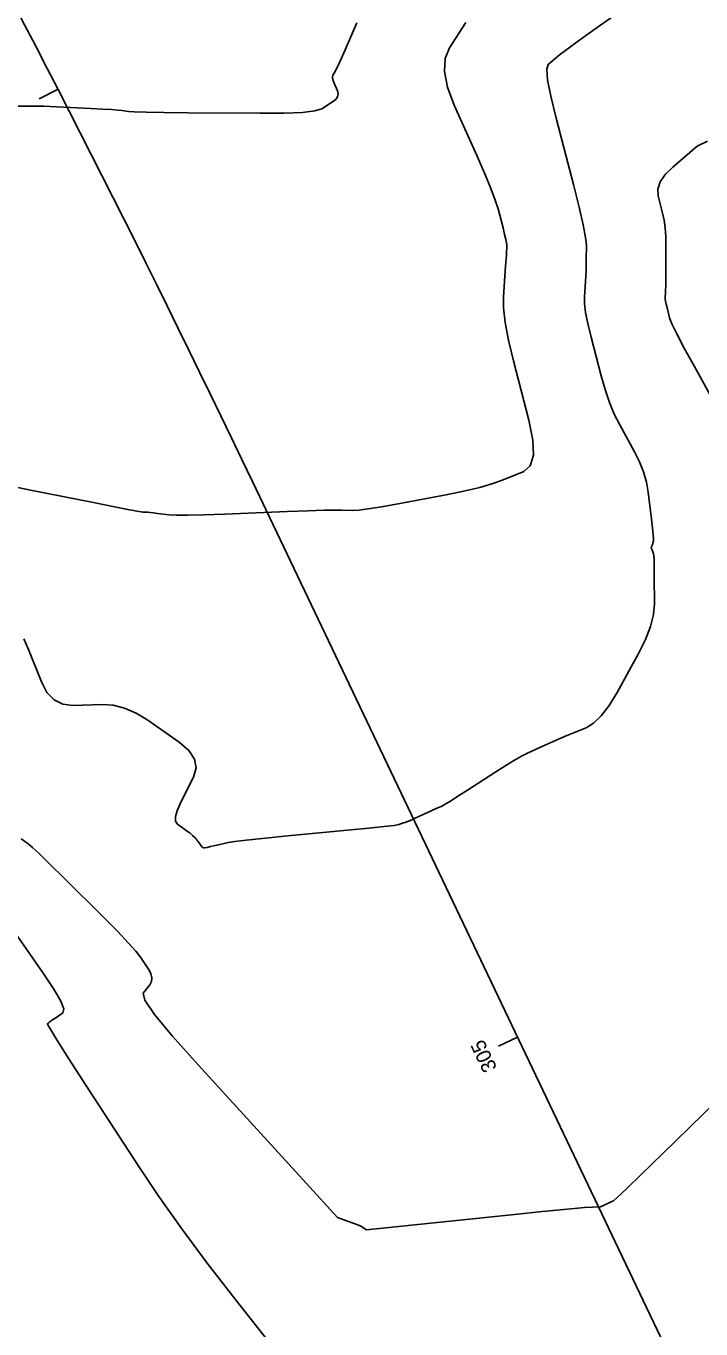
# Model space of a CAD drawing. Extents: x 2082232 to 2083549, y 592624 to 593832.
# Drawn here: x 2082717.7 to 2082749.8, y 593501.1 to 593563 of the extents above; entities that cross this region are included whole.
import ezdxf

# ---------------------------------------------------------------- set-up
doc = ezdxf.new("R2010")
doc.units = 0
for name, color, linetype in [('DT_X_Contour_Major', 7, 'Continuous'), ('DT_X_Contour_Minor', 7, 'Continuous'), ('GE_X_CL_5', 7, 'Continuous')]:
    doc.layers.add(name, color=color, linetype=linetype)

msp = doc.modelspace()

# ---------------------------------------------------------------- linework, layer by layer
at = {"layer": 'DT_X_Contour_Major'}
msp.add_lwpolyline([(2082717.252, 593559.169), (2082717.928, 593559.171), (2082718.576, 593559.16), (2082719.197, 593559.136), (2082720.818, 593559.057), (2082721.365, 593559.028), (2082721.791, 593559.003), (2082722.096, 593558.98), (2082722.28, 593558.961), (2082722.608, 593558.913), (2082722.876, 593558.895), (2082723.434, 593558.88), (2082724.282, 593558.866), (2082725.42, 593558.855), (2082728.839, 593558.825), (2082729.985, 593558.831), (2082730.857, 593558.869), (2082731.455, 593558.94), (2082731.78, 593559.043), (2082732.281, 593559.364), (2082732.438, 593559.486), (2082732.532, 593559.614), (2082732.563, 593559.747), (2082732.532, 593559.885), (2082732.364, 593560.259), (2082732.313, 593560.388), (2082732.286, 593560.495), (2082732.284, 593560.579), (2082732.305, 593560.641), (2082732.394, 593560.777), (2082732.45, 593560.882), (2082732.549, 593561.094), (2082732.693, 593561.413), (2082732.881, 593561.839), (2082733.44, 593563.12)], dxfattribs=at)
at = {"layer": 'DT_X_Contour_Minor'}
for points in [[(2082717.634, 593533.888), (2082717.858, 593533.369), (2082718.463, 593531.833), (2082718.727, 593531.332), (2082719.064, 593530.979), (2082719.476, 593530.774), (2082719.96, 593530.718), (2082721.351, 593530.766), (2082721.878, 593530.733), (2082722.414, 593530.597), (2082722.959, 593530.36), (2082723.514, 593530.02), (2082725.007, 593528.978), (2082725.469, 593528.582), (2082725.736, 593528.173), (2082725.808, 593527.753), (2082725.685, 593527.321), (2082725.097, 593526.154), (2082724.921, 593525.759), (2082724.833, 593525.45), (2082724.835, 593525.226), (2082724.925, 593525.087), (2082725.283, 593524.832), (2082725.406, 593524.743), (2082725.507, 593524.666), (2082725.586, 593524.602), (2082725.642, 593524.551), (2082725.763, 593524.431), (2082725.807, 593524.384), (2082725.851, 593524.333), (2082725.894, 593524.278), (2082725.935, 593524.219), (2082726.044, 593524.057), (2082726.085, 593524.005), (2082726.127, 593523.97), (2082726.17, 593523.954), (2082726.213, 593523.955), (2082726.329, 593523.981), (2082726.492, 593524.018), (2082726.631, 593524.049), (2082726.808, 593524.09), (2082727.331, 593524.208), (2082727.643, 593524.26), (2082728.19, 593524.328), (2082728.971, 593524.411), (2082729.986, 593524.509), (2082733.005, 593524.793), (2082734.006, 593524.89), (2082734.744, 593524.967), (2082735.221, 593525.026), (2082735.436, 593525.065), (2082735.659, 593525.143), (2082735.733, 593525.169), (2082735.79, 593525.189), (2082735.828, 593525.202), (2082735.877, 593525.22), (2082735.907, 593525.232), (2082735.974, 593525.262), (2082736.078, 593525.309), (2082736.22, 593525.374), (2082736.801, 593525.638), (2082736.942, 593525.702), (2082737.07, 593525.76), (2082737.185, 593525.813), (2082737.474, 593525.944), (2082737.632, 593526.028), (2082737.889, 593526.182), (2082738.244, 593526.406), (2082738.699, 593526.699), (2082740.043, 593527.575), (2082740.514, 593527.876), (2082740.921, 593528.123), (2082741.263, 593528.316), (2082741.54, 593528.455), (2082742.192, 593528.753), (2082742.45, 593528.869), (2082742.736, 593528.994), (2082743.048, 593529.128), (2082743.388, 593529.27), (2082744.33, 593529.661), (2082744.687, 593529.876), (2082745.051, 593530.228), (2082745.421, 593530.715), (2082745.798, 593531.339), (2082746.812, 593533.185), (2082747.145, 593533.852), (2082747.382, 593534.468), (2082747.524, 593535.033), (2082747.571, 593535.546), (2082747.568, 593536.848), (2082747.565, 593537.281), (2082747.557, 593537.605), (2082747.545, 593537.819), (2082747.528, 593537.923), (2082747.477, 593538.054), (2082747.447, 593538.133), (2082747.438, 593538.156), (2082747.432, 593538.17), (2082747.424, 593538.193), (2082747.422, 593538.203), (2082747.424, 593538.217), (2082747.429, 593538.234), (2082747.437, 593538.254), (2082747.463, 593538.313), (2082747.473, 593538.337), (2082747.483, 593538.364), (2082747.492, 593538.396), (2082747.502, 593538.431), (2082747.528, 593538.531), (2082747.53, 593538.623), (2082747.514, 593538.826), (2082747.482, 593539.14), (2082747.432, 593539.564), (2082747.277, 593540.843), (2082747.193, 593541.322), (2082747.057, 593541.802), (2082746.87, 593542.281), (2082746.63, 593542.76), (2082745.923, 593544.037), (2082745.669, 593544.542), (2082745.437, 593545.099), (2082745.226, 593545.709), (2082745.037, 593546.372), (2082744.562, 593548.207), (2082744.409, 593548.843), (2082744.305, 593549.373), (2082744.25, 593549.797), (2082744.245, 593550.116), (2082744.296, 593550.825), (2082744.313, 593551.09), (2082744.326, 593551.353), (2082744.334, 593551.614), (2082744.337, 593551.873), (2082744.341, 593552.562), (2082744.304, 593552.935), (2082744.189, 593553.54), (2082743.997, 593554.374), (2082743.728, 593555.44), (2082742.906, 593558.588), (2082742.651, 593559.634), (2082742.503, 593560.409), (2082742.46, 593560.915), (2082742.525, 593561.15), (2082742.838, 593561.418), (2082743.043, 593561.578), (2082743.421, 593561.86), (2082743.974, 593562.261), (2082744.701, 593562.783), (2082746.873, 593564.336)], [(2082716.91, 593541.156), (2082717.955, 593540.944), (2082720.942, 593540.347), (2082721.929, 593540.15), (2082722.65, 593540.01), (2082723.105, 593539.925), (2082723.294, 593539.896), (2082723.444, 593539.892), (2082723.52, 593539.887), (2082723.634, 593539.877), (2082723.786, 593539.86), (2082723.977, 593539.838), (2082724.537, 593539.77), (2082724.859, 593539.753), (2082725.406, 593539.754), (2082726.178, 593539.771), (2082727.175, 593539.806), (2082730.132, 593539.921), (2082731.126, 593539.958), (2082731.892, 593539.982), (2082732.428, 593539.994), (2082732.736, 593539.993), (2082733.251, 593539.975), (2082733.53, 593539.99), (2082733.982, 593540.048), (2082734.607, 593540.149), (2082735.403, 593540.294), (2082737.758, 593540.737), (2082738.58, 593540.903), (2082739.28, 593541.068), (2082739.858, 593541.231), (2082740.314, 593541.393), (2082741.369, 593541.823), (2082741.68, 593542.097), (2082741.825, 593542.594), (2082741.802, 593543.316), (2082741.612, 593544.262), (2082740.883, 593547.082), (2082740.648, 593548.065), (2082740.489, 593548.9), (2082740.408, 593549.585), (2082740.403, 593550.121), (2082740.492, 593551.351), (2082740.521, 593551.763), (2082740.542, 593552.075), (2082740.555, 593552.288), (2082740.559, 593552.402), (2082740.56, 593552.573), (2082740.55, 593552.672), (2082740.517, 593552.84), (2082740.461, 593553.077), (2082740.383, 593553.383), (2082740.146, 593554.29), (2082740.018, 593554.702), (2082739.809, 593555.256), (2082739.521, 593555.953), (2082739.153, 593556.792), (2082738.066, 593559.22), (2082737.746, 593560.072), (2082737.601, 593560.81), (2082737.633, 593561.432), (2082737.84, 593561.939), (2082738.626, 593563.137)], [(2082750.904, 593544.216), (2082749.468, 593546.81), (2082748.991, 593547.684), (2082748.636, 593548.361), (2082748.405, 593548.839), (2082748.296, 593549.12), (2082748.171, 593549.606), (2082748.13, 593549.774), (2082748.103, 593549.914), (2082748.088, 593550.027), (2082748.087, 593550.111), (2082748.1, 593550.299), (2082748.105, 593550.417), (2082748.109, 593550.63), (2082748.113, 593550.939), (2082748.115, 593551.344), (2082748.122, 593552.55), (2082748.114, 593552.985), (2082748.085, 593553.385), (2082748.035, 593553.75), (2082747.964, 593554.08), (2082747.747, 593554.913), (2082747.729, 593555.233), (2082747.84, 593555.566), (2082748.079, 593555.914), (2082748.447, 593556.276), (2082749.598, 593557.259), (2082750.086, 593557.511)], [(2082717.498, 593524.391), (2082717.839, 593524.148), (2082718.04, 593523.979), (2082718.389, 593523.654), (2082718.885, 593523.174), (2082719.528, 593522.539), (2082721.441, 593520.637), (2082722.087, 593519.986), (2082722.59, 593519.459), (2082722.95, 593519.056), (2082723.167, 593518.777), (2082723.555, 593518.199), (2082723.668, 593517.99), (2082723.715, 593517.798), (2082723.697, 593517.622), (2082723.613, 593517.463), (2082723.301, 593517.061), (2082723.376, 593516.735), (2082723.835, 593516.058), (2082724.679, 593515.032), (2082725.906, 593513.655), (2082732.531, 593506.413), (2082733.223, 593506.169), (2082733.36, 593506.119), (2082733.474, 593506.073), (2082733.566, 593506.032), (2082733.635, 593505.996), (2082733.905, 593505.835), (2082740.929, 593506.564), (2082742.265, 593506.701), (2082743.266, 593506.801), (2082743.931, 593506.863), (2082744.259, 593506.888), (2082745.007, 593506.916), (2082745.243, 593507.026), (2082745.28, 593507.044), (2082745.314, 593507.06), (2082745.345, 593507.074), (2082745.422, 593507.11), (2082745.482, 593507.138), (2082745.514, 593507.153), (2082745.546, 593507.168), (2082745.633, 593507.209), (2082745.802, 593507.359), (2082746.243, 593507.777), (2082746.955, 593508.465), (2082747.939, 593509.422), (2082753.165, 593514.515)], [(2082716.972, 593520.291), (2082718.557, 593518.013), (2082719.061, 593517.254), (2082719.384, 593516.687), (2082719.526, 593516.312), (2082719.488, 593516.129), (2082719.143, 593515.895), (2082719.029, 593515.818), (2082718.944, 593515.761), (2082718.866, 593515.708), (2082718.842, 593515.691), (2082718.832, 593515.683), (2082718.821, 593515.672), (2082718.808, 593515.658), (2082718.794, 593515.641), (2082718.756, 593515.591), (2082718.859, 593515.396), (2082719.197, 593514.849), (2082719.771, 593513.948), (2082720.58, 593512.696), (2082723.052, 593508.885), (2082724.035, 593507.416), (2082725.132, 593505.869), (2082726.342, 593504.242), (2082727.665, 593502.537), (2082731.345, 593497.885)]]:
    msp.add_lwpolyline(points, dxfattribs=at)
at = {"layer": 'GE_X_CL_5'}
for p, q in [((2082719.255, 593559.965), (2082718.366, 593559.508)), ((2082958.182, 593060.216), (2082728.488, 593541.346)), ((2082741.076, 593514.98), (2082740.173, 593514.549))]:
    msp.add_line(p, q, dxfattribs=at)
msp.add_arc((2082101.49, 593242.014), 694.785, 25.520029, 37.696362, dxfattribs=at)

# ---------------------------------------------------------------- texts
msp.add_text('305', height=0.7, rotation=115.52003, dxfattribs=at).set_placement((2082740.115, 593513.511))

doc.saveas('drawing.dxf')
